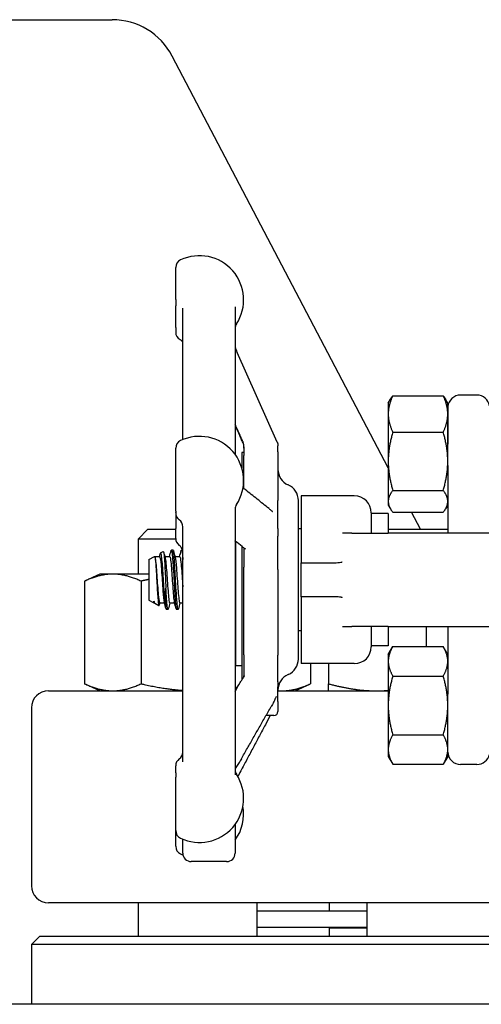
# Model space of a CAD drawing. Header units: inches. Extents: x 24 to 1128, y -94 to 748.
# Tile 442 of 546: x 940.61 to 944, y 292.25 to 299.5. Entities that reach past the tile are written whole.
import ezdxf

# ---------------------------------------------------------------- set-up
doc = ezdxf.new("R2010")
doc.units = ezdxf.units.IN
doc.header["$LTSCALE"] = 32
doc.header["$MEASUREMENT"] = 0
doc.layers.add('Visible (ANSI)', color=7, linetype='Continuous', lineweight=30)

msp = doc.modelspace()

# ---------------------------------------------------------------- linework, layer by layer
at = {"layer": 'Visible (ANSI)'}
for p, q in [((940.00666, 299.49787), (941.28439, 299.49787)), ((943.31616, 296.19871), (941.72724, 299.23)), ((941.75266, 297.4377), (941.75266, 297.67268)), ((941.75266, 297.4377), (941.75266, 297.39237)), ((941.75266, 297.23098), (941.75266, 297.39237)), ((941.80516, 296.40685), (941.80516, 297.37396)), ((942.19016, 297.38507), (942.19016, 296.29745)), ((941.75266, 297.23098), (941.75266, 297.19818)), ((942.49926, 296.38864), (942.20604, 297.04722)), ((943.34966, 296.72903), (943.72067, 296.72903)), ((943.96826, 296.73462), (943.84791, 296.73462)), ((943.31616, 296.67537), (943.33295, 296.70445)), ((943.31616, 296.67537), (943.31616, 296.59534)), ((943.75416, 296.67537), (943.73738, 296.70445)), ((943.75416, 296.59534), (943.75416, 296.67537)), ((943.75456, 296.64947), (943.75456, 296.37236)), ((943.31616, 296.59534), (943.31616, 296.24732)), ((943.75416, 296.24732), (943.75416, 296.59534)), ((943.34966, 296.46165), (943.72067, 296.46165)), ((942.25516, 296.35321), (942.25516, 296.29118)), ((942.50516, 296.31743), (942.50516, 296.36196)), ((941.75266, 295.88095), (941.75266, 296.34299)), ((942.25516, 296.31287), (942.23954, 296.31287)), ((942.23954, 296.31287), (942.23954, 296.19725)), ((942.25516, 296.04617), (942.25516, 296.29118)), ((942.25516, 296.04617), (942.25516, 296.29118)), ((942.50516, 296.31743), (942.50516, 295.95793)), ((943.31616, 296.24732), (943.31616, 295.95235)), ((943.75416, 296.21685), (943.75416, 296.24732)), ((943.75416, 296.21685), (943.75416, 295.71912)), ((943.06666, 295.99287), (942.67516, 295.99287)), ((942.67516, 295.99287), (942.67516, 295.50653)), ((943.34966, 296.03299), (943.72067, 296.03299)), ((942.50516, 295.75212), (942.50516, 295.95793)), ((942.65516, 294.79205), (942.65516, 295.95875)), ((943.31616, 295.95235), (943.31616, 295.92537)), ((943.31616, 295.92537), (943.33295, 295.8963)), ((943.75416, 295.92537), (943.73738, 295.8963)), ((941.75266, 295.88095), (941.75266, 295.86925)), ((941.75266, 295.86716), (941.75266, 295.86925)), ((941.75266, 295.86716), (941.75266, 295.75378)), ((942.19016, 295.89536), (942.19016, 293.9402)), ((943.19166, 295.86787), (943.19166, 295.71912)), ((943.31666, 295.86287), (943.19166, 295.86287)), ((943.31666, 295.86287), (943.31666, 295.71912)), ((943.34966, 295.87172), (943.72067, 295.87172)), ((943.55248, 295.74787), (943.48756, 295.87172)), ((941.54856, 295.74787), (941.47565, 295.67496)), ((941.54856, 295.74787), (941.75266, 295.74787)), ((941.75266, 295.6795), (941.75266, 295.75378)), ((941.80516, 294.03461), (941.80516, 295.76832)), ((942.50516, 295.75212), (942.50516, 295.69722)), ((942.67516, 295.75037), (942.65516, 295.75037)), ((943.04807, 295.71912), (942.97998, 295.71912)), ((943.04807, 295.71912), (943.31666, 295.71912)), ((943.31666, 295.74787), (943.75416, 295.74787)), ((944.44166, 295.71912), (943.31666, 295.71912)), ((941.75283, 295.67496), (941.47565, 295.67496)), ((941.47565, 295.67496), (941.47565, 295.41687)), ((942.19166, 295.03162), (942.19166, 295.65962)), ((942.19229, 295.65911), (942.19229, 294.74545)), ((942.50516, 295.45167), (942.50516, 295.69722)), ((941.64161, 295.57235), (941.66184, 295.58353)), ((941.73324, 295.59412), (941.72138, 295.59412)), ((941.80516, 295.59412), (941.79552, 295.59412)), ((942.23954, 295.62139), (942.23954, 294.63914)), ((942.25516, 295.60931), (942.25516, 295.46768)), ((941.55516, 295.52455), (941.59697, 295.54766)), ((941.55516, 295.52455), (941.55516, 295.2262)), ((941.59903, 295.54537), (941.63463, 295.54537)), ((941.67324, 295.54537), (941.70877, 295.54537)), ((941.74738, 295.54537), (941.78291, 295.54537)), ((942.67516, 295.50653), (942.67516, 295.50037)), ((942.67516, 295.50037), (942.80912, 295.50037)), ((942.67516, 295.25037), (942.67516, 295.50037)), ((942.80912, 295.50037), (942.90161, 295.50037)), ((941.19415, 295.41687), (941.08292, 295.36501)), ((941.29047, 295.41687), (941.19415, 295.41687)), ((941.55516, 295.41687), (941.29047, 295.41687)), ((942.25516, 294.82212), (942.25516, 295.46768)), ((942.25516, 295.46768), (942.25516, 295.46768)), ((942.50516, 295.45167), (942.50516, 294.81926)), ((941.08292, 295.36501), (941.08292, 294.60974)), ((941.49803, 295.36501), (941.49803, 294.60974)), ((941.681, 295.16519), (941.681, 295.31381)), ((941.55516, 295.2262), (941.59283, 295.20537)), ((941.59283, 295.20537), (941.59283, 295.21886)), ((941.59283, 295.20537), (941.5963, 295.20537)), ((941.59476, 295.21008), (941.59447, 295.21119)), ((941.59835, 295.20232), (941.6294, 295.18515)), ((941.63463, 295.20537), (941.67016, 295.20537)), ((941.70877, 295.20537), (941.7443, 295.20537)), ((941.78291, 295.20537), (941.80516, 295.20537)), ((942.67516, 295.25037), (942.67516, 295.24422)), ((942.80912, 295.25037), (942.67516, 295.25037)), ((942.67516, 295.24422), (942.67516, 294.75787)), ((942.90161, 295.25037), (942.80912, 295.25037)), ((941.69617, 295.15662), (941.68431, 295.15662)), ((941.77031, 295.15662), (941.75845, 295.15662)), ((942.19229, 295.03162), (942.19166, 295.03162)), ((942.67516, 295.00037), (942.65516, 295.00037)), ((942.97998, 295.03162), (943.04807, 295.03162)), ((943.31666, 295.03162), (943.04807, 295.03162)), ((943.19166, 295.03162), (943.19166, 294.88287)), ((943.31666, 295.03162), (944.44166, 295.03162)), ((943.31666, 295.03162), (943.31666, 294.88787)), ((943.59547, 295.03162), (943.59547, 294.88339)), ((943.75416, 295.03162), (943.75416, 294.53389)), ((943.31666, 294.88787), (943.19166, 294.88787)), ((943.31616, 294.82537), (943.34966, 294.88339)), ((943.34966, 294.88339), (943.72067, 294.88339)), ((943.75416, 294.82537), (943.72067, 294.88339)), ((942.25516, 294.82212), (942.25516, 294.66862)), ((942.50516, 294.62447), (942.50516, 294.81926)), ((943.06666, 294.75787), (942.67516, 294.75787)), ((942.74338, 294.75787), (942.74338, 294.60974)), ((942.87647, 294.75787), (942.87647, 294.60974)), ((943.31616, 294.82537), (943.31616, 294.77513)), ((943.31616, 294.77513), (943.31616, 294.45037)), ((942.19229, 294.74545), (942.23954, 294.74545)), ((942.50516, 294.62447), (942.50516, 294.58774)), ((943.34966, 294.66688), (943.72067, 294.66688)), ((940.81666, 294.55787), (941.80516, 294.55787)), ((941.19415, 294.55787), (941.08292, 294.60974)), ((942.19016, 294.55787), (942.19257, 294.55787)), ((942.50516, 294.48048), (942.50516, 294.58774)), ((942.50516, 294.55787), (943.31616, 294.55787)), ((942.63215, 294.55787), (942.74338, 294.60974)), ((942.50516, 294.48048), (942.50516, 294.40662)), ((943.75416, 294.45037), (943.75416, 294.53389)), ((940.69166, 294.43287), (940.69166, 293.12287)), ((943.31616, 294.45037), (943.31616, 294.12562)), ((943.7542, 294.46328), (943.75416, 294.464)), ((943.75416, 294.45311), (943.75424, 294.45176)), ((943.75416, 294.12562), (943.75416, 294.45037)), ((942.47391, 294.37537), (942.41693, 294.37537)), ((943.75433, 294.29788), (943.75416, 294.29821)), ((943.34966, 294.23387), (943.72067, 294.23387)), ((943.31616, 294.12562), (943.31616, 294.07537)), ((943.75416, 294.07537), (943.75416, 294.12562)), ((943.31616, 294.07537), (943.34966, 294.01736)), ((943.75416, 294.07537), (943.72067, 294.01736)), ((941.75266, 293.95448), (941.75266, 294.00534)), ((943.34966, 294.01736), (943.72067, 294.01736)), ((943.96826, 294.01612), (943.84791, 294.01612)), ((941.75266, 293.95448), (941.75266, 293.92213)), ((941.75266, 293.52951), (941.75266, 293.92213)), ((941.75266, 293.52951), (941.75266, 293.52838)), ((941.75266, 293.41353), (941.75266, 293.52838)), ((942.19016, 293.57506), (942.19016, 293.36287)), ((941.80516, 293.36287), (941.80516, 293.46565)), ((942.12766, 293.30037), (941.86766, 293.30037)), ((944.75631, 292.99787), (940.81666, 292.99787)), ((941.47565, 292.99787), (941.47565, 292.75287)), ((942.35065, 292.99787), (942.35065, 292.75287)), ((942.88166, 292.99787), (942.88166, 292.93787)), ((943.15797, 292.99787), (943.15797, 292.75287)), ((942.35065, 292.93787), (943.15797, 292.93787)), ((942.35065, 292.81787), (943.15797, 292.81787)), ((942.88166, 292.81287), (942.88166, 292.75287)), ((942.88166, 292.81287), (943.15797, 292.81287)), ((943.00166, 292.81787), (943.00166, 292.81287)), ((940.75416, 292.75287), (940.69166, 292.69037)), ((940.75416, 292.75287), (944.06666, 292.75287)), ((944.06666, 292.69037), (940.69166, 292.69037)), ((940.69166, 292.69037), (940.69166, 292.25037)), ((974.37916, 292.25037), (917.97407, 292.25037))]:
    msp.add_line(p, q, dxfattribs=at)
for centre, radius, start, end in [((941.28439, 298.99787), 0.5, 27.662302, 90), ((941.81516, 297.67268), 0.0625, 115.376934, 180), ((941.92766, 297.43551), 0.325, 327.004115, 115.376934), ((942.25266, 297.22449), 0.0625, 147.004115, 180), ((941.81516, 297.19817), 0.0625, 180, 241.143953), ((943.84791, 296.64087), 0.09375, 90, 174.741407), ((943.96826, 296.64087), 0.09375, 9.087729, 90), ((941.92766, 296.10582), 0.325, 327.004115, 115.376934), ((941.81516, 296.34299), 0.0625, 115.376934, 180), ((942.63016, 296.18787), 0.125, 180, 246.421822), ((942.53016, 295.95875), 0.125, 0, 66.421822), ((943.06666, 295.86787), 0.125, 0, 90), ((942.25266, 295.8948), 0.0625, 147.004115, 180), ((941.81516, 295.86716), 0.0625, 180, 234.549457), ((941.74266, 295.76534), 0.0625, 0, 54.549457), ((941.81516, 295.6795), 0.0625, 180, 234.549457), ((941.74266, 295.57767), 0.0625, 15.260156, 54.549457), ((943.06666, 294.88287), 0.125, 270, 0), ((942.53016, 294.792), 0.125, 293.578178, 0), ((942.63016, 294.56287), 0.125, 113.578178, 180), ((940.81666, 294.43287), 0.125, 90, 180), ((942.47391, 294.40662), 0.03125, 270, 0), ((941.74266, 294.10716), 0.0625, 305.450543, 0), ((943.84791, 294.10987), 0.09375, 181.889148, 270), ((941.81516, 294.00534), 0.0625, 125.450543, 180), ((943.96826, 294.10987), 0.09375, 270, 347.634946), ((942.25266, 293.9777), 0.0625, 180, 212.995885), ((941.92766, 293.76668), 0.325, 244.623066, 32.995885), ((941.92766, 293.6507), 0.325, 323.871073, 10.278537), ((941.81516, 293.52951), 0.0625, 180, 244.623066), ((941.81516, 293.41353), 0.0625, 180, 244.623066), ((941.92766, 293.6507), 0.325, 244.623066, 248.15154), ((941.86766, 293.36287), 0.0625, 180, 270), ((942.12766, 293.36287), 0.0625, 270, 0), ((940.81666, 293.12287), 0.125, 180, 270)]:
    msp.add_arc(centre, radius, start, end, dxfattribs=at)
for points, knots in [([(941.80516, 297.12526), (941.80507, 297.12541), (941.80496, 297.12557), (941.80438, 297.12644), (941.80377, 297.12736), (941.80186, 297.1297), (941.80125, 297.13042), (941.79927, 297.13259), (941.7978, 297.13418), (941.79293, 297.1383), (941.79023, 297.14053), (941.78506, 297.1434), (941.78503, 297.14341), (941.785, 297.14343)], [0.301801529, 0.301801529, 0.301801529, 0.301801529, 0.311026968, 0.311026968, 0.346036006, 0.346036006, 0.35859844, 0.35859844, 0.375897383, 0.375897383, 0.388708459, 0.388708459, 0.388783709, 0.388783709, 0.388783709, 0.388783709]), ([(942.19016, 297.10301), (942.19016, 297.09938), (942.19016, 297.09544), (942.19037, 297.09103), (942.19044, 297.08987), (942.19063, 297.08789), (942.1907, 297.08732), (942.19083, 297.08635), (942.19087, 297.08604), (942.19097, 297.08538), (942.19102, 297.08503), (942.19113, 297.08442), (942.19117, 297.0842), (942.19125, 297.08372), (942.1913, 297.08346), (942.1914, 297.08296), (942.19146, 297.0827), (942.19156, 297.08223), (942.1916, 297.08201), (942.1917, 297.08161), (942.19174, 297.08142), (942.19193, 297.08061), (942.19206, 297.08012), (942.19237, 297.07896), (942.19254, 297.0784), (942.19348, 297.07544), (942.19481, 297.07231), (942.19946, 297.06189), (942.20269, 297.05474), (942.20604, 297.04722)], [0, 0, 0, 0, 0.0860149, 0.0860149, 0.11416773, 0.11416773, 0.12469642, 0.12469642, 0.12914613, 0.12914613, 0.13306956, 0.13306956, 0.13502613, 0.13502613, 0.13699814, 0.13699814, 0.13896384, 0.13896384, 0.14091438, 0.14091438, 0.14281478, 0.14281478, 0.14990119, 0.14990119, 0.16210052, 0.16210052, 0.21779338, 0.21779338, 0.29565066, 0.29565066, 0.29565066, 0.29565066]), ([(942.2518, 296.38231), (942.2518, 296.38231), (942.2518, 296.38232), (942.25179, 296.38235), (942.25175, 296.38245), (942.2516, 296.3829), (942.25141, 296.3834), (942.25067, 296.38527), (942.24984, 296.38719), (942.24776, 296.39177), (942.24653, 296.39441), (942.24403, 296.39986), (942.24275, 296.40264), (942.2391, 296.41064), (942.2365, 296.41635), (942.23144, 296.42761), (942.22892, 296.43325), (942.22571, 296.44047), (942.22498, 296.44212), (942.22425, 296.44377)], [0.02029104, 0.02029104, 0.02029104, 0.02029104, 0.0213158, 0.0213158, 0.0275165, 0.0275165, 0.04356784, 0.04356784, 0.07542337, 0.07542337, 0.10910443, 0.10910443, 0.13873832, 0.13873832, 0.18890891, 0.18890891, 0.23534146, 0.23534146, 0.24909876, 0.24909876, 0.24909876, 0.24909876]), ([(942.25516, 296.34508), (942.25516, 296.34542), (942.25516, 296.34577), (942.25516, 296.34616), (942.25516, 296.34622), (942.25516, 296.34628), (942.25516, 296.34631), (942.25516, 296.34648), (942.25516, 296.34662), (942.25516, 296.34695), (942.25516, 296.34714), (942.25516, 296.34784), (942.25516, 296.34833), (942.25516, 296.34978), (942.25516, 296.35073), (942.25514, 296.35447), (942.25513, 296.35718), (942.25497, 296.36118), (942.25492, 296.36218), (942.25478, 296.36389), (942.25472, 296.36454), (942.25458, 296.36573), (942.25453, 296.36616), (942.25443, 296.36683), (942.2544, 296.36706), (942.25433, 296.36751), (942.25429, 296.36773), (942.25419, 296.36836), (942.25411, 296.36876), (942.25398, 296.36945), (942.25391, 296.36975), (942.25378, 296.37035), (942.25372, 296.37064), (942.25354, 296.37138), (942.25343, 296.37176), (942.25307, 296.37303), (942.25285, 296.37367), (942.25215, 296.37545), (942.25162, 296.37665), (942.25021, 296.37951), (942.24944, 296.381), (942.24623, 296.38724), (942.24358, 296.39247), (942.2386, 296.40274), (942.23628, 296.40763), (942.23073, 296.41964), (942.22746, 296.42696), (942.22425, 296.4342)], [0, 0, 0, 0, 0.00271618, 0.00271618, 0.00315775, 0.00315775, 0.00337165, 0.00337165, 0.00508342, 0.00508342, 0.00768757, 0.00768757, 0.01463142, 0.01463142, 0.02847944, 0.02847944, 0.06954195, 0.06954195, 0.08324789, 0.08324789, 0.09025248, 0.09025248, 0.09374394, 0.09374394, 0.09546574, 0.09546574, 0.09718666, 0.09718666, 0.10065514, 0.10065514, 0.10409205, 0.10409205, 0.10824537, 0.10824537, 0.11599262, 0.11599262, 0.13681964, 0.13681964, 0.15785213, 0.15785213, 0.17584967, 0.17584967, 0.23174534, 0.23174534, 0.27578626, 0.27578626, 0.33616935, 0.33616935, 0.33616935, 0.33616935]), ([(942.49926, 296.38864), (942.49943, 296.38825), (942.4996, 296.38786), (942.49997, 296.38701), (942.50016, 296.38658), (942.50053, 296.38568), (942.50068, 296.3853), (942.50092, 296.38468), (942.50101, 296.38447), (942.50142, 296.38337), (942.50172, 296.38253), (942.50223, 296.38099), (942.50246, 296.38026), (942.503, 296.37839), (942.5033, 296.37725), (942.50369, 296.37551), (942.5038, 296.375), (942.504, 296.37403), (942.50409, 296.37357), (942.50425, 296.37265), (942.50433, 296.37219), (942.50455, 296.37085), (942.50466, 296.37), (942.50481, 296.36871), (942.50486, 296.36825), (942.50492, 296.36762), (942.50493, 296.36747), (942.50495, 296.36721), (942.50496, 296.3671), (942.50497, 296.36693), (942.50498, 296.36687), (942.50499, 296.36675), (942.50499, 296.3667), (942.505, 296.36659), (942.505, 296.36653), (942.50501, 296.36644), (942.50501, 296.36639), (942.50505, 296.36575), (942.50509, 296.3651), (942.50515, 296.36364), (942.50516, 296.36279), (942.50516, 296.36198)], [0, 0, 0, 0, 0.008786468, 0.008786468, 0.015207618, 0.015207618, 0.018782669, 0.018782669, 0.02054883, 0.02054883, 0.027782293, 0.027782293, 0.034814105, 0.034814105, 0.045378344, 0.045378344, 0.049482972, 0.049482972, 0.053065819, 0.053065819, 0.056600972, 0.056600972, 0.063724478, 0.063724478, 0.067843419, 0.067843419, 0.069054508, 0.069054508, 0.069936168, 0.069936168, 0.070376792, 0.070376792, 0.070819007, 0.070819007, 0.071262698, 0.071262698, 0.071705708, 0.071705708, 0.078741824, 0.078741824, 0.086832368, 0.086832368, 0.086832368, 0.086832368]), ([(943.75416, 296.25251), (943.75416, 296.25283), (943.75416, 296.25316), (943.75417, 296.29329), (943.75456, 296.33299), (943.75456, 296.37236)], [-0.00244603, -0.00244603, -0.00244603, -0.00244603, 0, 0, 0.30409051, 0.30409051, 0.30409051, 0.30409051]), ([(942.43967, 295.89895), (942.42509, 295.91059), (942.41052, 295.92223), (942.38136, 295.94551), (942.36677, 295.95715), (942.3376, 295.98043), (942.32301, 295.99206), (942.29383, 296.01534), (942.27924, 296.02697), (942.25914, 296.043), (942.25364, 296.04738), (942.24814, 296.05177)], [0.9209333, 0.9209333, 0.9209333, 0.9209333, 1.1948266, 1.1948266, 1.46872, 1.46872, 1.7426133, 1.7426133, 2.0165067, 2.0165067, 2.1197672, 2.1197672, 2.1197672, 2.1197672]), ([(942.43967, 295.89895), (942.44169, 295.89733), (942.44471, 295.89499), (942.45138, 295.88951), (942.45495, 295.88637), (942.45954, 295.88224), (942.461, 295.8809), (942.46307, 295.87905), (942.4638, 295.87842), (942.46395, 295.87829), (942.46396, 295.87829), (942.46396, 295.87829)], [0, 0, 0, 0, 0.04709709, 0.04709709, 0.10216416, 0.10216416, 0.13173201, 0.13173201, 0.15669532, 0.15669532, 0.15933901, 0.15933901, 0.15933901, 0.15933901]), ([(942.24237, 295.61913), (942.22528, 295.63278), (942.20818, 295.64643), (942.19078, 295.66032), (942.19047, 295.66057), (942.19016, 295.66081)], [0.95924083, 0.95924083, 0.95924083, 0.95924083, 1.28063663, 1.28063663, 1.28639378, 1.28639378, 1.28639378, 1.28639378]), ([(941.681, 295.16519), (941.67973, 295.17147), (941.67845, 295.18039), (941.6759, 295.20291), (941.67463, 295.21637), (941.67156, 295.25299), (941.66978, 295.27754), (941.66619, 295.33011), (941.66442, 295.35759), (941.66083, 295.41181), (941.65905, 295.43805), (941.65546, 295.48581), (941.65368, 295.50694), (941.65009, 295.54132), (941.64832, 295.55435), (941.64473, 295.57062), (941.64295, 295.57385), (941.64024, 295.57104), (941.63935, 295.56886), (941.63845, 295.56547)], [-3.1722778, -3.1722778, -3.1722778, -3.1722778, -3.0186699, -3.0186699, -2.8665315, -2.8665315, -2.6554083, -2.6554083, -2.4471425, -2.4471425, -2.2417348, -2.2417348, -2.0391858, -2.0391858, -1.8394961, -1.8394961, -1.6426663, -1.6426663, -1.5449333, -1.5449333, -1.5449333, -1.5449333]), ([(941.66184, 295.58353), (941.66287, 295.5841), (941.66389, 295.58156), (941.66626, 295.56865), (941.66759, 295.55617), (941.67028, 295.52226), (941.67162, 295.50107), (941.67431, 295.45261), (941.67564, 295.42575), (941.67833, 295.3698), (941.67966, 295.34123), (941.681, 295.31381)], [-1.0116463, -1.0116463, -1.0116463, -1.0116463, -0.8526241, -0.8526241, -0.6427026, -0.6427026, -0.4306244, -0.4306244, -0.2163901, -0.2163901, 0, 0, 0, 0]), ([(941.71896, 295.58927), (941.7201, 295.5937), (941.72125, 295.59515), (941.7224, 295.59331), (941.72585, 295.58779), (941.7293, 295.55272), (941.73275, 295.5002), (941.7362, 295.44768), (941.73965, 295.37871), (941.7431, 295.31707), (941.74655, 295.25544), (941.75, 295.20231), (941.75345, 295.176), (941.75512, 295.16328), (941.75678, 295.15694), (941.75845, 295.15696)], [20.2147233, 20.2147233, 20.2147233, 20.2147233, 20.5068064, 20.5068064, 20.5068064, 21.3838943, 21.3838943, 21.3838943, 22.2609286, 22.2609286, 22.2609286, 23.1379094, 23.1379094, 23.1379094, 23.5619449, 23.5619449, 23.5619449, 23.5619449]), ([(941.77273, 295.16138), (941.77195, 295.15834), (941.77116, 295.15672), (941.77038, 295.15663), (941.76695, 295.15624), (941.76353, 295.18513), (941.7601, 295.23347), (941.75663, 295.28239), (941.75316, 295.35033), (941.7497, 295.41363), (941.74624, 295.47665), (941.74279, 295.53387), (941.73934, 295.56551), (941.7373, 295.58416), (941.73527, 295.59373), (941.73324, 295.59382)], [-30.0507592, -30.0507592, -30.0507592, -30.0507592, -29.8513057, -29.8513057, -29.8513057, -28.9802371, -28.9802371, -28.9802371, -28.0985528, -28.0985528, -28.0985528, -27.2207324, -27.2207324, -27.2207324, -26.7035376, -26.7035376, -26.7035376, -26.7035376]), ([(941.7931, 295.58942), (941.79367, 295.59167), (941.79425, 295.59313), (941.79483, 295.59375), (941.79828, 295.59747), (941.80172, 295.57161), (941.80516, 295.52507)], [26.4979086, 26.4979086, 26.4979086, 26.4979086, 26.6453001, 26.6453001, 26.6453001, 27.5206572, 27.5206572, 27.5206572, 27.5206572]), ([(942.2654, 295.60159), (942.2654, 295.60159), (942.26539, 295.60159), (942.26533, 295.60166), (942.26508, 295.60194), (942.26374, 295.60314), (942.26201, 295.60447), (942.25779, 295.60746), (942.25572, 295.60889), (942.25138, 295.61202), (942.24918, 295.61369), (942.2458, 295.61635), (942.24452, 295.61739), (942.2432, 295.61846), (942.24289, 295.61871), (942.24254, 295.61899), (942.24245, 295.61906), (942.24237, 295.61913)], [0.26212608, 0.26212608, 0.26212608, 0.26212608, 0.26523685, 0.26523685, 0.28985831, 0.28985831, 0.33915701, 0.33915701, 0.37182931, 0.37182931, 0.40139039, 0.40139039, 0.42145766, 0.42145766, 0.42810276, 0.42810276, 0.43031521, 0.43031521, 0.43031521, 0.43031521]), ([(941.59697, 295.54766), (941.59817, 295.54833), (941.59936, 295.54548), (941.60191, 295.53221), (941.60324, 295.52094), (941.60593, 295.49115), (941.60726, 295.47283), (941.60995, 295.43143), (941.61128, 295.40869), (941.61397, 295.36169), (941.61531, 295.33787), (941.618, 295.2923), (941.61933, 295.27101), (941.62202, 295.23384), (941.62335, 295.21839), (941.62604, 295.19549), (941.62737, 295.18836), (941.62975, 295.1841), (941.63079, 295.18515), (941.63182, 295.18903)], [-4.0719862, -4.0719862, -4.0719862, -4.0719862, -3.9177275, -3.9177275, -3.7423694, -3.7423694, -3.5648477, -3.5648477, -3.385163, -3.385163, -3.2033156, -3.2033156, -3.0193061, -3.0193061, -2.8331349, -2.8331349, -2.6448024, -2.6448024, -2.4977376, -2.4977376, -2.4977376, -2.4977376]), ([(941.60066, 295.53934), (941.60173, 295.53544), (941.60279, 295.52956), (941.60386, 295.52174), (941.60754, 295.4948), (941.61121, 295.44547), (941.61489, 295.39279), (941.61856, 295.34011), (941.62224, 295.28538), (941.62591, 295.24971), (941.62882, 295.22151), (941.63173, 295.20578), (941.63463, 295.20552)], [14.3993772, 14.3993772, 14.3993772, 14.3993772, 14.6708098, 14.6708098, 14.6708098, 15.6053465, 15.6053465, 15.6053465, 16.5398213, 16.5398213, 16.5398213, 17.2787596, 17.2787596, 17.2787596, 17.2787596]), ([(941.63463, 295.54523), (941.63541, 295.5453), (941.63618, 295.54428), (941.63695, 295.54211), (941.64063, 295.53178), (941.6443, 295.49569), (941.64798, 295.44777), (941.65165, 295.39986), (941.65533, 295.34129), (941.659, 295.29468), (941.66221, 295.25408), (941.66541, 295.22342), (941.66861, 295.21124)], [14.1371669, 14.1371669, 14.1371669, 14.1371669, 14.3334779, 14.3334779, 14.3334779, 15.268037, 15.268037, 15.268037, 16.2025341, 16.2025341, 16.2025341, 17.0165493, 17.0165493, 17.0165493, 17.0165493]), ([(941.6748, 295.53926), (941.67688, 295.53143), (941.67896, 295.51622), (941.68104, 295.49492), (941.68471, 295.45728), (941.68838, 295.40156), (941.69206, 295.34926), (941.69573, 295.29696), (941.69941, 295.24934), (941.70308, 295.22478), (941.70498, 295.2121), (941.70688, 295.20572), (941.70877, 295.20571)], [20.6825625, 20.6825625, 20.6825625, 20.6825625, 21.2112724, 21.2112724, 21.2112724, 22.1453793, 22.1453793, 22.1453793, 23.0794254, 23.0794254, 23.0794254, 23.5619449, 23.5619449, 23.5619449, 23.5619449]), ([(941.70877, 295.54504), (941.71056, 295.54506), (941.71234, 295.53944), (941.71413, 295.52817), (941.7178, 295.50497), (941.72148, 295.45835), (941.72515, 295.4063), (941.72882, 295.35425), (941.7325, 295.29804), (941.73617, 295.25935), (941.73836, 295.23627), (941.74056, 295.21975), (941.74275, 295.21148)], [20.4203522, 20.4203522, 20.4203522, 20.4203522, 20.874096, 20.874096, 20.874096, 21.8082248, 21.8082248, 21.8082248, 22.7422928, 22.7422928, 22.7422928, 23.2997346, 23.2997346, 23.2997346, 23.2997346]), ([(941.74894, 295.53948), (941.75202, 295.52774), (941.7551, 295.49905), (941.75818, 295.46067), (941.76185, 295.4149), (941.76552, 295.35647), (941.76919, 295.30791), (941.77287, 295.25935), (941.77654, 295.22183), (941.78021, 295.20982), (941.78111, 295.20687), (941.78201, 295.20547), (941.78291, 295.20555)], [26.9657478, 26.9657478, 26.9657478, 26.9657478, 27.7487513, 27.7487513, 27.7487513, 28.6824367, 28.6824367, 28.6824367, 29.6160625, 29.6160625, 29.6160625, 29.8451302, 29.8451302, 29.8451302, 29.8451302]), ([(941.78291, 295.5452), (941.7857, 295.54495), (941.78848, 295.5306), (941.79127, 295.5045), (941.79494, 295.47008), (941.79862, 295.41607), (941.80229, 295.3633), (941.80325, 295.34952), (941.8042, 295.33592), (941.80516, 295.32283)], [26.7035376, 26.7035376, 26.7035376, 26.7035376, 27.4117273, 27.4117273, 27.4117273, 28.3454342, 28.3454342, 28.3454342, 28.5891214, 28.5891214, 28.5891214, 28.5891214]), ([(942.90161, 295.50037), (942.91242, 295.50037), (942.9226, 295.50053), (942.94113, 295.50121), (942.94947, 295.5017), (942.96549, 295.50341), (942.971, 295.50456), (942.97416, 295.50594), (942.9744, 295.50605), (942.97464, 295.50618)], [0, 0, 0, 0, 0.09469213, 0.09469213, 0.18700728, 0.18700728, 0.29404594, 0.29404594, 0.30156032, 0.30156032, 0.30156032, 0.30156032]), ([(942.97464, 295.50618), (942.97585, 295.5068), (942.97702, 295.50745), (942.97821, 295.50814), (942.97826, 295.50816), (942.9783, 295.50819)], [-0.020804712, -0.020804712, -0.020804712, -0.020804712, 0, 0, 0.000806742, 0.000806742, 0.000806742, 0.000806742]), ([(941.69859, 295.16124), (941.69841, 295.16054), (941.69822, 295.15991), (941.69804, 295.15937), (941.69459, 295.14926), (941.69113, 295.16863), (941.68768, 295.21077), (941.68545, 295.23798), (941.68323, 295.27417), (941.681, 295.31381)], [-23.7675739, -23.7675739, -23.7675739, -23.7675739, -23.7205704, -23.7205704, -23.7205704, -22.842934, -22.842934, -22.842934, -22.2764365, -22.2764365, -22.2764365, -22.2764365]), ([(941.59835, 295.20232), (941.5983, 295.20235), (941.59825, 295.20238), (941.59642, 295.20365), (941.59464, 295.20921), (941.59283, 295.21886)], [-0.17593642, -0.17593642, -0.17593642, -0.17593642, -0.17106186, -0.17106186, 0, 0, 0, 0]), ([(942.97464, 295.24457), (942.9742, 295.24481), (942.97375, 295.24499), (942.96932, 295.24672), (942.96104, 295.24814), (942.93393, 295.25001), (942.91858, 295.25037), (942.90161, 295.25037)], [0.01028684, 0.01028684, 0.01028684, 0.01028684, 0.01590204, 0.01590204, 0.08584187, 0.08584187, 0.15193376, 0.15193376, 0.15193376, 0.15193376]), ([(942.9783, 295.24256), (942.97826, 295.24259), (942.97821, 295.24261), (942.97702, 295.2433), (942.97584, 295.24395), (942.97464, 295.24457)], [-0.566346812, -0.566346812, -0.566346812, -0.566346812, -0.565454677, -0.565454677, -0.542430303, -0.542430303, -0.542430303, -0.542430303]), ([(942.22704, 294.6185), (942.22948, 294.62279), (942.23222, 294.62765), (942.23935, 294.6391), (942.24394, 294.64559), (942.25014, 294.65452), (942.25183, 294.65696), (942.2546, 294.66117), (942.25574, 294.66297), (942.25708, 294.66527), (942.25744, 294.66591), (942.25804, 294.66702), (942.25828, 294.66749), (942.25871, 294.66838), (942.25885, 294.6687), (942.25889, 294.66881), (942.2589, 294.66882), (942.2589, 294.66882)], [0, 0, 0, 0, 0.04699542, 0.04699542, 0.11490243, 0.11490243, 0.14035888, 0.14035888, 0.15950508, 0.15950508, 0.16742084, 0.16742084, 0.17475361, 0.17475361, 0.18491555, 0.18491555, 0.18723361, 0.18723361, 0.18723361, 0.18723361]), ([(942.25516, 294.66208), (942.25516, 294.66215), (942.25516, 294.66223), (942.25516, 294.66329), (942.25516, 294.66428), (942.25516, 294.66601), (942.25516, 294.66676), (942.25516, 294.66766), (942.25516, 294.66781), (942.25516, 294.668), (942.25516, 294.66804), (942.25516, 294.66811), (942.25516, 294.66813), (942.25516, 294.66815), (942.25516, 294.66815), (942.25516, 294.66816), (942.25516, 294.66816), (942.25516, 294.66825), (942.25516, 294.66831), (942.25516, 294.66846), (942.25516, 294.66853), (942.25516, 294.66861)], [0.365646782, 0.365646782, 0.365646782, 0.365646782, 0.366238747, 0.366238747, 0.374269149, 0.374269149, 0.380293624, 0.380293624, 0.381424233, 0.381424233, 0.381755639, 0.381755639, 0.381902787, 0.381902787, 0.381939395, 0.381939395, 0.38197621, 0.38197621, 0.383061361, 0.383061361, 0.384147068, 0.384147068, 0.384147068, 0.384147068]), ([(942.49224, 294.51669), (942.49224, 294.51669), (942.49222, 294.51663), (942.49211, 294.51637), (942.49202, 294.51616), (942.4917, 294.51537), (942.49139, 294.51463), (942.49041, 294.51229), (942.48967, 294.51055), (942.4877, 294.50597), (942.48642, 294.50308), (942.48122, 294.49166), (942.47715, 294.48332), (942.4671, 294.46373), (942.46092, 294.45276), (942.45499, 294.44233)], [0.39585075, 0.39585075, 0.39585075, 0.39585075, 0.39968552, 0.39968552, 0.40370186, 0.40370186, 0.41181601, 0.41181601, 0.42782349, 0.42782349, 0.45404456, 0.45404456, 0.5327548, 0.5327548, 0.64518122, 0.64518122, 0.64518122, 0.64518122]), ([(943.75438, 294.37883), (943.75439, 294.38162), (943.75439, 294.38442), (943.75439, 294.39688), (943.75437, 294.40658), (943.75431, 294.43137), (943.75425, 294.44648), (943.75418, 294.47001), (943.75417, 294.47839), (943.75416, 294.48744), (943.75416, 294.4881), (943.75416, 294.48875)], [0.04807073, 0.04807073, 0.04807073, 0.04807073, 0.06985523, 0.06985523, 0.14510353, 0.14510353, 0.26153365, 0.26153365, 0.32575457, 0.32575457, 0.3307654, 0.3307654, 0.3307654, 0.3307654]), ([(942.23621, 294.05791), (942.2508, 294.08353), (942.2654, 294.10916), (942.29458, 294.1604), (942.30918, 294.18603), (942.33835, 294.23728), (942.35294, 294.26291), (942.38211, 294.31416), (942.39669, 294.33979), (942.42585, 294.39106), (942.44042, 294.41669), (942.45499, 294.44233)], [0.9601047, 0.9601047, 0.9601047, 0.9601047, 1.233998, 1.233998, 1.5078914, 1.5078914, 1.7817848, 1.7817848, 2.0556781, 2.0556781, 2.3295715, 2.3295715, 2.3295715, 2.3295715]), ([(942.44752, 294.37537), (942.43573, 294.35315), (942.42394, 294.33092), (942.39758, 294.28122), (942.38299, 294.25374), (942.35383, 294.19879), (942.33924, 294.17132), (942.31006, 294.11637), (942.29547, 294.0889), (942.26628, 294.03396), (942.25169, 294.00649), (942.23709, 293.97902)], [0.7856779, 0.7856779, 0.7856779, 0.7856779, 1.0071895, 1.0071895, 1.2810829, 1.2810829, 1.5549762, 1.5549762, 1.8288696, 1.8288696, 2.1027629, 2.1027629, 2.1027629, 2.1027629]), ([(943.75421, 294.10678), (943.75421, 294.10678), (943.75421, 294.10794), (943.75422, 294.11562), (943.75423, 294.12714), (943.75425, 294.16473), (943.75426, 294.19272), (943.7543, 294.25045), (943.75432, 294.27677), (943.75435, 294.32862), (943.75437, 294.35337), (943.75438, 294.37883)], [1.2366721, 1.2366721, 1.2366721, 1.2366721, 1.3621369, 1.3621369, 1.6526244, 1.6526244, 1.9961754, 1.9961754, 2.2345824, 2.2345824, 2.4334495, 2.4334495, 2.4334495, 2.4334495]), ([(942.19016, 294.08316), (942.19016, 294.08316), (942.19016, 294.08315), (942.19016, 294.08308), (942.19016, 294.083), (942.19016, 294.08271), (942.19016, 294.08248), (942.19016, 294.08198), (942.19017, 294.0817), (942.19017, 294.08135), (942.19017, 294.08123), (942.19017, 294.08123)], [0.003545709, 0.003545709, 0.003545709, 0.003545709, 0.004399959, 0.004399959, 0.006838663, 0.006838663, 0.013339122, 0.013339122, 0.022015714, 0.022015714, 0.028192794, 0.028192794, 0.028192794, 0.028192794]), ([(942.23621, 294.05791), (942.23084, 294.04848), (942.22509, 294.03846), (942.2131, 294.01952), (942.20651, 294.00998), (942.19677, 293.99499), (942.19372, 293.99007), (942.19098, 293.98472), (942.19055, 293.98382), (942.19017, 293.983)], [0, 0, 0, 0, 0.10194952, 0.10194952, 0.20500071, 0.20500071, 0.25149705, 0.25149705, 0.26117643, 0.26117643, 0.26117643, 0.26117643]), ([(942.19026, 293.99671), (942.19026, 293.99671), (942.19026, 293.99671), (942.19026, 293.99669), (942.19026, 293.99668), (942.19026, 293.99661), (942.19026, 293.99655), (942.19026, 293.99641), (942.19025, 293.99631), (942.19025, 293.99606), (942.19025, 293.99591), (942.19024, 293.9956), (942.19024, 293.99543), (942.19023, 293.99493), (942.19023, 293.99459), (942.19022, 293.99359), (942.19021, 293.99294), (942.1902, 293.99138), (942.19019, 293.99047), (942.19018, 293.987), (942.19017, 293.98453), (942.19017, 293.98122), (942.19016, 293.98039), (942.19016, 293.97894), (942.19016, 293.97833), (942.19016, 293.9777)], [0.435045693, 0.435045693, 0.435045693, 0.435045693, 0.43561134, 0.43561134, 0.436917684, 0.436917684, 0.438198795, 0.438198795, 0.43949022, 0.43949022, 0.440786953, 0.440786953, 0.442073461, 0.442073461, 0.444654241, 0.444654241, 0.44978688, 0.44978688, 0.457469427, 0.457469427, 0.479727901, 0.479727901, 0.487272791, 0.487272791, 0.492695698, 0.492695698, 0.492695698, 0.492695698]), ([(942.23709, 293.97902), (942.22916, 293.96409), (942.22096, 293.94915), (942.21098, 293.933), (942.20993, 293.93132), (942.20886, 293.92962)], [0, 0, 0, 0, 0.14967641, 0.14967641, 0.1669258, 0.1669258, 0.1669258, 0.1669258])]:
    msp.add_open_spline(points, degree=3, knots=knots, dxfattribs=at)
for points, weights in [([(943.34966, 296.72903), (943.31616, 296.65739), (943.31616, 296.59534)], [1, 1.0379548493, 1]), ([(943.33295, 296.70445), (943.3398, 296.71631), (943.34966, 296.72903)], [1.01552166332, 1.01087918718, 1]), ([(943.72067, 296.72903), (943.73053, 296.71631), (943.73738, 296.70445)], [1, 1.01087918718, 1.01552166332]), ([(943.75416, 296.59534), (943.75416, 296.65739), (943.72067, 296.72903)], [1, 1.0379548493, 1]), ([(943.31616, 296.59534), (943.31616, 296.53329), (943.34966, 296.46165)], [1, 1.0379548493, 1]), ([(943.72067, 296.46165), (943.75416, 296.53329), (943.75416, 296.59534)], [1, 1.0379548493, 1]), ([(943.34966, 296.46165), (943.31616, 296.34679), (943.31616, 296.24732)], [1, 1.0379548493, 1]), ([(943.75416, 296.24732), (943.75416, 296.34679), (943.72067, 296.46165)], [1, 1.0379548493, 1]), ([(943.31616, 296.24732), (943.31616, 296.14785), (943.34966, 296.03299)], [1, 1.0379548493, 1]), ([(943.72067, 296.03299), (943.75416, 296.14785), (943.75416, 296.24732)], [1, 1.0379548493, 1]), ([(943.34966, 296.03299), (943.31616, 295.98978), (943.31616, 295.95235)], [1, 1.0379548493, 1]), ([(943.75416, 295.95235), (943.75416, 295.98978), (943.72067, 296.03299)], [1, 1.0379548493, 1]), ([(943.31616, 295.95235), (943.31616, 295.91493), (943.34966, 295.87172)], [1, 1.0379548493, 1]), ([(943.72067, 295.87172), (943.75416, 295.91493), (943.75416, 295.95235)], [1, 1.0379548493, 1]), ([(941.29047, 295.41687), (941.19415, 295.41687), (941.08292, 295.36501)], [1, 1.0379548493, 1]), ([(941.49803, 295.36501), (941.3868, 295.41687), (941.29047, 295.41687)], [1, 1.0379548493, 1]), ([(941.55516, 295.37762), (941.52707, 295.37178), (941.49803, 295.36501)], [1.00838032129, 1.00479624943, 1]), ([(943.34966, 294.88339), (943.31616, 294.82537), (943.31616, 294.77513)], [1, 1.0379548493, 1]), ([(943.75416, 294.77513), (943.75416, 294.82537), (943.72067, 294.88339)], [1, 1.0379548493, 1]), ([(943.31616, 294.77513), (943.31616, 294.72489), (943.34966, 294.66688)], [1, 1.0379548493, 1]), ([(943.72067, 294.66688), (943.75416, 294.72489), (943.75416, 294.77513)], [1, 1.0379548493, 1]), ([(943.34966, 294.66688), (943.31616, 294.55086), (943.31616, 294.45037)], [1, 1.0379548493, 1]), ([(943.75416, 294.45037), (943.75416, 294.55086), (943.72067, 294.66688)], [1, 1.0379548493, 1]), ([(941.08292, 294.60974), (941.19415, 294.55787), (941.29047, 294.55787)], [1, 1.0379548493, 1]), ([(941.29047, 294.55787), (941.3868, 294.55787), (941.49803, 294.60974)], [1, 1.0379548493, 1]), ([(941.49803, 294.60974), (941.66177, 294.57157), (941.80516, 294.56163)], [1, 1.02765930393, 1.01500559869]), ([(942.19016, 294.5819), (942.19903, 294.58338), (942.20797, 294.58497)], [1.01634806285, 1.01575428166, 1.01502640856]), ([(942.50516, 294.55909), (942.52052, 294.55787), (942.53582, 294.55787)], [1.00988524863, 1.00584174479, 1]), ([(942.53582, 294.55787), (942.63215, 294.55787), (942.74338, 294.60974)], [1, 1.0379548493, 1]), ([(942.87647, 294.60974), (943.06912, 294.55787), (943.23597, 294.55787)], [1, 1.0379548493, 1]), ([(942.87647, 294.55787), (942.87647, 294.55787), (942.87647, 294.60974)], [1, 1.0379548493, 1]), ([(943.23597, 294.55787), (943.2759, 294.55787), (943.31616, 294.56064)], [1, 1.00882911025, 1.0135505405]), ([(943.31616, 294.45037), (943.31616, 294.34989), (943.34966, 294.23387)], [1, 1.0379548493, 1]), ([(943.72067, 294.23387), (943.75416, 294.34989), (943.75416, 294.45037)], [1, 1.0379548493, 1]), ([(943.34966, 294.23387), (943.31616, 294.17586), (943.31616, 294.12562)], [1, 1.0379548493, 1]), ([(943.75416, 294.12562), (943.75416, 294.17586), (943.72067, 294.23387)], [1, 1.0379548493, 1]), ([(943.31616, 294.12562), (943.31616, 294.07537), (943.34966, 294.01736)], [1, 1.0379548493, 1]), ([(943.72067, 294.01736), (943.75416, 294.07537), (943.75416, 294.12562)], [1, 1.0379548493, 1])]:
    msp.add_rational_spline(points, weights, degree=2, dxfattribs=at)
for points in [[(942.22425, 296.44377), (942.21289, 296.46936), (942.20153, 296.49495), (942.19016, 296.52054)], [(942.19016, 296.51097), (942.20153, 296.48538), (942.21289, 296.45979), (942.22425, 296.4342)], [(943.75416, 296.45254), (943.75429, 296.45279), (943.75443, 296.45304), (943.75456, 296.45329)], [(941.63309, 295.54537), (941.63488, 295.55207), (941.63667, 295.55877), (941.63845, 295.56547)], [(941.66405, 295.57995), (941.66762, 295.56649), (941.67119, 295.55302), (941.6748, 295.53956)], [(941.70723, 295.54537), (941.71116, 295.56008), (941.71507, 295.5748), (941.71896, 295.58952)], [(941.73566, 295.58952), (941.74006, 295.57286), (941.74448, 295.55621), (941.74894, 295.53956)], [(941.78137, 295.54537), (941.7853, 295.56008), (941.78921, 295.5748), (941.7931, 295.58952)], [(941.59962, 295.54343), (941.59997, 295.54214), (941.60031, 295.54085), (941.60066, 295.53956)], [(941.59283, 295.21886), (941.59338, 295.21579), (941.59392, 295.21326), (941.59447, 295.21127)], [(941.63617, 295.20537), (941.63472, 295.19993), (941.63327, 295.19448), (941.63182, 295.18903)], [(941.68189, 295.16123), (941.67748, 295.17789), (941.67307, 295.19454), (941.66861, 295.21119)], [(941.71031, 295.20537), (941.70638, 295.19067), (941.70248, 295.17595), (941.69859, 295.16123)], [(941.75603, 295.16123), (941.75162, 295.17789), (941.74721, 295.19454), (941.74275, 295.21119)], [(941.78445, 295.20537), (941.78052, 295.19067), (941.77662, 295.17595), (941.77273, 295.16123)], [(941.681, 295.16519), (941.6821, 295.15952), (941.68321, 295.15679), (941.68431, 295.15688)], [(942.19166, 295.06867), (942.19111, 295.06862), (942.1906, 295.06846), (942.19016, 295.06826)], [(942.19016, 294.55365), (942.20246, 294.57527), (942.21475, 294.59689), (942.22704, 294.6185)]]:
    msp.add_open_spline(points, degree=3, dxfattribs=at)

doc.saveas('drawing.dxf')
